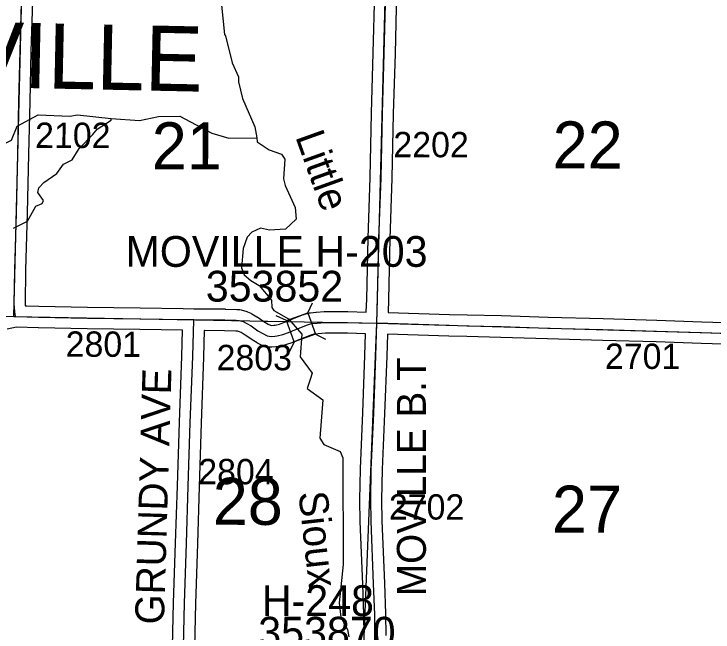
# Model space of a CAD drawing. Extents: x -157.2 to -99.3, y 12.2 to 46.2.
# Drawn here: x -132.754 to -130.824, y 29.758 to 31.466 of the extents above; entities that cross this region are included whole.
import ezdxf

# ---------------------------------------------------------------- set-up
doc = ezdxf.new("R2010")
doc.units = 0
for name, color, linetype in [('tdCoHydroRiver', 7, 'Continuous'), ('tdCoHydroTxtLg', 7, 'Continuous'), ('tdCoSecRdNmbr', 7, 'Continuous'), ('tdCoSecRdTxt', 7, 'Continuous'), ('tdCoSecRteBand', 7, 'Continuous'), ('tdCoSecRteCL', 7, 'Continuous'), ('tdCoSectLine', 7, 'Continuous'), ('tdCoSectLinePart', 7, 'Continuous'), ('tdCoSectNmbr', 7, 'Continuous'), ('tdCoStrucSec', 7, 'Continuous'), ('tdCoStrucSecCoName', 7, 'Continuous'), ('tdCoStrucSecFHWANum', 7, 'Continuous'), ('tdCoSurfAsphalt', 7, 'Continuous'), ('tdCoSurfEarth', 7, 'Continuous'), ('tdCoSurfGravel', 7, 'Continuous'), ('tdCoTwpNameTxt', 7, 'Continuous')]:
    doc.layers.add(name, color=color, linetype=linetype)

msp = doc.modelspace()

# ---------------------------------------------------------------- linework, layer by layer
at = {"layer": 'tdCoHydroRiver'}
for points in [[(-132.1865, 31.5454), (-132.1732, 31.4091), (-132.1702, 31.4059), (-132.1519, 31.3311), (-132.1341, 31.2927), (-132.1345, 31.2784), (-132.1232, 31.2323), (-132.0893, 31.1539), (-132.0838, 31.1237)], [(-132.8403, 31.058), (-132.8067, 31.0744), (-132.7853, 31.1053), (-132.7612, 31.1172), (-132.7459, 31.1563), (-132.6881, 31.1877), (-132.5998, 31.1835), (-132.5792, 31.1876), (-132.4864, 31.1769)], [(-132.7558, 30.8739), (-132.7174, 30.8932), (-132.694, 30.9352), (-132.6765, 30.9425), (-132.6731, 30.9503), (-132.6882, 30.9729), (-132.6862, 30.9855), (-132.6716, 31.0008), (-132.6361, 31.025), (-132.618, 31.0513), (-132.5939, 31.0633), (-132.5741, 31.0942), (-132.5366, 31.1326), (-132.5251, 31.1481), (-132.4865, 31.1722), (-132.4864, 31.1769)], [(-132.4864, 31.1769), (-132.4076, 31.1714), (-132.3552, 31.1824), (-132.2967, 31.1838), (-132.2082, 31.1369), (-132.1612, 31.1229), (-132.0838, 31.1237)], [(-132.0838, 31.1237), (-132.0826, 31.1126), (-132.0501, 31.0911), (-132.0157, 31.079), (-132.0067, 31.0645), (-132.0098, 31.0109), (-132.0057, 30.9919), (-131.9775, 30.931), (-131.9753, 30.8993), (-132.0045, 30.8718), (-132.0488, 30.8684), (-132.0739, 30.8739), (-132.0979, 30.8635), (-132.1109, 30.8497), (-132.1213, 30.8184), (-132.1261, 30.7649), (-132.1188, 30.7457), (-132.1003, 30.7294), (-132.077, 30.716), (-132.0435, 30.6755), (-132.0425, 30.655), (-132.0365, 30.6469), (-131.9961, 30.6236), (-131.9595, 30.5814), (-131.9645, 30.5184), (-131.9311, 30.4732), (-131.9364, 30.4559), (-131.945, 30.4309), (-131.9017, 30.3996), (-131.9096, 30.294), (-131.8991, 30.2763), (-131.8539, 30.2576), (-131.8465, 30.24), (-131.8458, 29.9446), (-131.8568, 29.8392), (-131.8517, 29.7995), (-131.8338, 29.7658), (-131.8297, 29.7451)]]:
    msp.add_lwpolyline(points, dxfattribs=at)
at = {"layer": 'tdCoSecRteBand'}
for points in [[(-132.7025, 31.5293), (-132.7077, 31.363), (-132.7109, 31.2236), (-132.7139, 31.0786), (-132.7139, 31.0786), (-132.7139, 31.0785), (-132.7178, 30.9157), (-132.7178, 30.9157), (-132.7178, 30.9156), (-132.7225, 30.7578), (-132.7237, 30.6663), (-132.7234, 30.6596), (-132.7191, 30.6595), (-132.6858, 30.6585), (-132.5511, 30.656), (-132.4062, 30.6538), (-132.4062, 30.6538), (-132.4062, 30.6538), (-132.2873, 30.6519), (-132.2873, 30.6524), (-132.2576, 30.6516), (-132.1721, 30.6509), (-132.1717, 30.6509), (-132.1712, 30.6508), (-132.1394, 30.6496), (-132.1391, 30.6496), (-132.1387, 30.6496), (-132.1306, 30.6491), (-132.1274, 30.6489), (-132.1244, 30.648), (-132.1138, 30.6451), (-132.1115, 30.6444), (-132.1093, 30.6435), (-132.1007, 30.6395), (-132.0991, 30.6388), (-132.0975, 30.6378), (-132.0842, 30.6297), (-132.0836, 30.6293), (-132.083, 30.6289), (-132.0644, 30.6163), (-132.0529, 30.6092), (-132.0464, 30.606), (-132.0428, 30.6054), (-132.0365, 30.6059), (-132.0329, 30.6063), (-132.0208, 30.6094), (-132.0073, 30.6141), (-131.986, 30.6231), (-131.9856, 30.6233), (-131.9853, 30.6234), (-131.9549, 30.6353), (-131.9535, 30.6358), (-131.952, 30.6362), (-131.9404, 30.6394), (-131.9381, 30.6401), (-131.9358, 30.6403), (-131.9205, 30.642), (-131.9198, 30.6421), (-131.9192, 30.6422), (-131.8977, 30.6436), (-131.8967, 30.6437), (-131.8957, 30.6437), (-131.8333, 30.6437), (-131.833, 30.6437), (-131.8326, 30.6437), (-131.7815, 30.6426), (-131.7815, 30.6428), (-131.7804, 30.6785), (-131.7765, 30.8464), (-131.7765, 30.8465), (-131.7765, 30.8467), (-131.7708, 31.0142), (-131.7669, 31.1916), (-131.7669, 31.1917), (-131.7669, 31.1917), (-131.7622, 31.3584), (-131.7577, 31.5275)], [(-131.6978, 31.526), (-131.7022, 31.3568), (-131.7022, 31.3568), (-131.7022, 31.3568), (-131.7069, 31.1901), (-131.7108, 31.0127), (-131.7108, 31.0125), (-131.7108, 31.0123), (-131.7165, 30.8448), (-131.7205, 30.677), (-131.7205, 30.6769), (-131.7205, 30.6768), (-131.7215, 30.6413), (-131.7212, 30.6412), (-131.721, 30.6412), (-131.7209, 30.6412), (-131.5515, 30.6358), (-131.5029, 30.6346), (-131.4083, 30.6326), (-131.408, 30.6326), (-131.4078, 30.6326), (-131.279, 30.6282), (-131.1275, 30.6242), (-131.1274, 30.6242), (-131.1273, 30.6242), (-130.9794, 30.6198), (-130.9793, 30.6198), (-130.9793, 30.6198), (-130.8548, 30.6158), (-130.8548, 30.6158), (-130.8548, 30.6158), (-130.6747, 30.6099)], [(-132.3172, 29.6783), (-132.3135, 29.8391), (-132.3135, 29.8392), (-132.3135, 29.8394), (-132.308, 30.0041), (-132.3031, 30.1626), (-132.3031, 30.1627), (-132.3031, 30.1627), (-132.2974, 30.3373), (-132.2974, 30.3373), (-132.2974, 30.3374), (-132.2908, 30.5202), (-132.2889, 30.592), (-132.4071, 30.5938), (-132.5521, 30.5961), (-132.5522, 30.5961), (-132.5522, 30.5961), (-132.6871, 30.5985), (-132.6873, 30.5985), (-132.6874, 30.5985), (-132.7474, 30.6003), (-132.7734, 30.595)], [(-131.7878, 29.7488), (-131.7883, 29.8065), (-131.7915, 29.8909), (-131.7984, 30.0634), (-131.7984, 30.0638), (-131.7984, 30.0641), (-131.7994, 30.1231), (-131.7994, 30.1236), (-131.7994, 30.1241), (-131.7979, 30.2085), (-131.7979, 30.2089), (-131.7979, 30.2093), (-131.7908, 30.3648), (-131.7851, 30.5226), (-131.7833, 30.5826), (-131.8336, 30.5837), (-131.8946, 30.5837), (-131.9144, 30.5824), (-131.9267, 30.581), (-131.9345, 30.5788), (-131.9631, 30.5677), (-131.9849, 30.5585), (-131.9857, 30.5581), (-131.9867, 30.5578), (-132.0022, 30.5524), (-132.0034, 30.5519), (-132.0046, 30.5516), (-132.0199, 30.5477), (-132.0219, 30.5472), (-132.0239, 30.5469), (-132.0303, 30.5462), (-132.031, 30.5461), (-132.0317, 30.5461), (-132.0423, 30.5453), (-132.0459, 30.5451), (-132.0495, 30.5457), (-132.0609, 30.5477), (-132.0651, 30.5484), (-132.0689, 30.5503), (-132.0805, 30.5559), (-132.0818, 30.5566), (-132.083, 30.5573), (-132.0963, 30.5654), (-132.0969, 30.5658), (-132.0975, 30.5662), (-132.1161, 30.5789), (-132.1273, 30.5857), (-132.1321, 30.5879), (-132.1374, 30.5894), (-132.142, 30.5897), (-132.1731, 30.5909), (-132.2284, 30.5914), (-132.2289, 30.5914), (-132.2308, 30.5185), (-132.2308, 30.5183), (-132.2308, 30.5182), (-132.2375, 30.3353), (-132.2431, 30.1607), (-132.2481, 30.0022), (-132.2481, 30.0022), (-132.2481, 30.0021), (-132.2535, 29.8376), (-132.2572, 29.677)], [(-130.6767, 30.5499), (-130.8567, 30.5559), (-130.9812, 30.5598), (-131.1291, 30.5642), (-131.2807, 30.5682), (-131.2808, 30.5682), (-131.2809, 30.5682), (-131.4097, 30.5726), (-131.5042, 30.5746), (-131.5043, 30.5746), (-131.5043, 30.5746), (-131.5532, 30.5758), (-131.5533, 30.5758), (-131.5534, 30.5758), (-131.7226, 30.5813), (-131.7231, 30.5813), (-131.7233, 30.5813), (-131.7251, 30.5207), (-131.7251, 30.5206), (-131.7251, 30.5205), (-131.7308, 30.3625), (-131.7308, 30.3623), (-131.7308, 30.3622), (-131.738, 30.207), (-131.7394, 30.1236), (-131.7385, 30.0655), (-131.7316, 29.8932), (-131.7316, 29.8932), (-131.7316, 29.8932), (-131.7284, 29.8083), (-131.7283, 29.8079), (-131.7283, 29.8074), (-131.7278, 29.7492)]]:
    msp.add_lwpolyline(points, dxfattribs=at)
at = {"layer": 'tdCoSecRteCL'}
for points in [[(-132.7499, 30.6303), (-132.7525, 30.643), (-132.7537, 30.6657), (-132.7525, 30.7584), (-132.7478, 30.9165), (-132.7439, 31.0792), (-132.7409, 31.2242), (-132.7377, 31.3638), (-132.7325, 31.5303), (-132.7299, 31.6332)], [(-131.7524, 30.6119), (-131.7504, 30.6777), (-131.7465, 30.8457), (-131.7408, 31.0133), (-131.7369, 31.1909), (-131.7322, 31.3576), (-131.7278, 31.5268), (-131.726, 31.6108)], [(-133.7577, 30.6653), (-133.7156, 30.6645), (-133.5652, 30.6596), (-133.4693, 30.6561), (-133.3095, 30.6514), (-133.1664, 30.6441), (-133.0922, 30.6413), (-133.0022, 30.6374), (-132.8486, 30.6332), (-132.7499, 30.6303)], [(-132.7499, 30.6303), (-132.6865, 30.6285), (-132.5517, 30.626), (-132.4066, 30.6238), (-132.2819, 30.6219), (-132.2581, 30.6216)], [(-132.2882, 29.6225), (-132.2872, 29.6776), (-132.2835, 29.8384), (-132.2781, 30.0031), (-132.2731, 30.1617), (-132.2675, 30.3363), (-132.2608, 30.5193), (-132.2582, 30.62), (-132.2581, 30.6216)], [(-132.2581, 30.6216), (-132.1724, 30.6209), (-132.1406, 30.6196), (-132.1324, 30.6191), (-132.1218, 30.6162), (-132.1132, 30.6122), (-132.0999, 30.6041), (-132.0806, 30.591), (-132.0673, 30.5829), (-132.0557, 30.5772), (-132.0444, 30.5752), (-132.0338, 30.576), (-132.0274, 30.5767), (-132.0121, 30.5807), (-131.9965, 30.5861), (-131.9743, 30.5955), (-131.944, 30.6073), (-131.9324, 30.6105), (-131.9171, 30.6122), (-131.8957, 30.6137), (-131.8333, 30.6137), (-131.7524, 30.6119)], [(-131.7567, 29.6086), (-131.7576, 29.6777), (-131.7578, 29.749), (-131.7583, 29.8072), (-131.7615, 29.892), (-131.7684, 30.0646), (-131.7694, 30.1236), (-131.768, 30.2079), (-131.7608, 30.3635), (-131.7551, 30.5216), (-131.7524, 30.6119)], [(-131.7524, 30.6119), (-131.7218, 30.6113), (-131.5524, 30.6058), (-131.5036, 30.6046), (-131.4089, 30.6026), (-131.2799, 30.5982), (-131.1282, 30.5942), (-130.9803, 30.5898), (-130.8557, 30.5859), (-130.6757, 30.5799), (-130.5296, 30.5752), (-130.4757, 30.5735), (-130.2925, 30.5676), (-130.1948, 30.5644), (-130.0972, 30.5627), (-130.0491, 30.56), (-129.8725, 30.554), (-129.8049, 30.5518), (-129.7973, 30.5548), (-129.7921, 30.56), (-129.7813, 30.576), (-129.7709, 30.5969), (-129.7665, 30.6062)]]:
    msp.add_lwpolyline(points, dxfattribs=at)
at = {"layer": 'tdCoSectLine'}
for points in [[(-132.7551, 30.6305), (-132.7303, 31.6332)], [(-131.7528, 30.6119), (-131.7264, 31.6108)], [(-132.7551, 30.6305), (-131.7528, 30.6119)], [(-131.7931, 29.6085), (-131.7528, 30.6119)], [(-131.7528, 30.6119), (-130.7641, 30.5828)]]:
    msp.add_lwpolyline(points, dxfattribs=at)
at = {"layer": 'tdCoSectLinePart'}
msp.add_lwpolyline([(-132.0671, 30.6177), (-132.0031, 30.6166)], dxfattribs=at)
at = {"layer": 'tdCoStrucSec'}
for p, q in [((-131.9433, 30.64), (-131.9299, 30.6683)), ((-132.0022, 30.6189), (-132.0305, 30.6322)), ((-131.9222, 30.5811), (-131.8938, 30.5677)), ((-131.9811, 30.5599), (-131.9944, 30.5316))]:
    msp.add_line(p, q, dxfattribs=at)
msp.add_lwpolyline([(-132.0022, 30.6189), (-131.9433, 30.64), (-131.9222, 30.5811), (-131.9811, 30.5599)], close=True, dxfattribs=at)
at = {"layer": 'tdCoSurfAsphalt'}
msp.add_lwpolyline([(-131.7578, 29.749), (-131.7583, 29.8072), (-131.7615, 29.892), (-131.7684, 30.0646), (-131.7694, 30.1236), (-131.768, 30.2079), (-131.7608, 30.3635), (-131.7551, 30.5216), (-131.7524, 30.6119), (-131.7504, 30.6777), (-131.7465, 30.8457), (-131.7408, 31.0133), (-131.7369, 31.1909), (-131.7322, 31.3576), (-131.7278, 31.5268)], dxfattribs=at)
at = {"layer": 'tdCoSurfEarth'}
msp.add_lwpolyline([(-133.7577, 30.6653), (-133.7156, 30.6645), (-133.5652, 30.6596), (-133.4693, 30.6561), (-133.3095, 30.6514), (-133.1664, 30.6441), (-133.0922, 30.6413), (-133.0022, 30.6374), (-132.8486, 30.6332), (-132.7499, 30.6303)], dxfattribs=at)
at = {"layer": 'tdCoSurfGravel'}
for points in [[(-132.7499, 30.6303), (-132.7525, 30.643), (-132.7537, 30.6657), (-132.7525, 30.7584), (-132.7478, 30.9165), (-132.7439, 31.0792), (-132.7409, 31.2242), (-132.7377, 31.3638), (-132.7325, 31.5303), (-132.7299, 31.6332), (-132.7291, 31.6669), (-132.7271, 31.7054), (-132.7207, 31.8578), (-132.7158, 31.9919), (-132.7133, 32.038), (-132.7084, 32.1737), (-132.7034, 32.3125), (-132.7022, 32.3428), (-132.6965, 32.4743), (-132.6913, 32.6343)], [(-132.7499, 30.6303), (-132.6865, 30.6285), (-132.5517, 30.626), (-132.4066, 30.6238), (-132.2819, 30.6219), (-132.2581, 30.6216)], [(-132.2882, 29.6225), (-132.2872, 29.6776), (-132.2835, 29.8384), (-132.2781, 30.0031), (-132.2731, 30.1617), (-132.2675, 30.3363), (-132.2608, 30.5193), (-132.2582, 30.62), (-132.2581, 30.6216)], [(-132.2581, 30.6216), (-132.1724, 30.6209), (-132.1406, 30.6196), (-132.1324, 30.6191), (-132.1218, 30.6162), (-132.1132, 30.6122), (-132.0999, 30.6041), (-132.0806, 30.591), (-132.0673, 30.5829), (-132.0557, 30.5772), (-132.0444, 30.5752), (-132.0338, 30.576), (-132.0274, 30.5767), (-132.0121, 30.5807), (-131.9965, 30.5861), (-131.9743, 30.5955), (-131.944, 30.6073), (-131.9324, 30.6105), (-131.9171, 30.6122), (-131.8957, 30.6137), (-131.8333, 30.6137), (-131.7524, 30.6119), (-131.7218, 30.6113), (-131.5524, 30.6058), (-131.5036, 30.6046), (-131.4089, 30.6026), (-131.2799, 30.5982), (-131.1282, 30.5942), (-130.9803, 30.5898), (-130.8557, 30.5859), (-130.6757, 30.5799)]]:
    msp.add_lwpolyline(points, dxfattribs=at)

# ---------------------------------------------------------------- texts
at = {"layer": 'tdCoHydroTxtLg'}
for s, rotation, p in [('Little  ', 289.7499, (-131.9782, 31.1271)), ('Sioux', 276.3172, (-131.969, 30.1436))]:
    msp.add_text(s, height=0.08, rotation=rotation, dxfattribs=at).set_placement(p)
at = {"layer": 'tdCoSecRdNmbr'}
for s, rotation, p in [('2102', 359.899, (-132.6961, 31.096)), ('2202', 359.8998, (-131.7068, 31.0703)), ('2801', 359.8991, (-132.6118, 30.519)), ('2803', 359.8994, (-132.195, 30.4819)), ('2701', 359.9002, (-131.1226, 30.4855)), ('2804', 359.8994, (-132.2456, 30.1668)), ('2702', 359.8998, (-131.7192, 30.0693))]:
    msp.add_text(s, height=0.07, rotation=rotation, dxfattribs=at).set_placement(p)
at = {"layer": 'tdCoSecRdTxt'}
for s, rotation, p in [('MOVILLE B.T', 90, (-131.617, 29.8574)), ('GRUNDY AVE', 88.2966, (-132.3404, 29.7784))]:
    msp.add_text(s, height=0.08, rotation=rotation, dxfattribs=at).set_placement(p)
at = {"layer": 'tdCoSectNmbr'}
for s, rotation, p in [('21', 359.8993, (-132.374, 31.0367)), ('22', 359.9001, (-131.2669, 31.0393)), ('28', 359.8994, (-132.2056, 30.0547)), ('27', 359.9001, (-131.2689, 30.0329))]:
    msp.add_text(s, height=0.13, rotation=rotation, dxfattribs=at).set_placement(p)
at = {"layer": 'tdCoStrucSecCoName'}
for s, p in [('MOVILLE H-203', (-132.4463, 30.7674)), ('H-248', (-132.07, 29.8027))]:
    msp.add_text(s, height=0.085, dxfattribs=at).set_placement(p)
at = {"layer": 'tdCoStrucSecFHWANum'}
for s, p in [('353852', (-132.2247, 30.6714)), ('353870', (-132.0799, 29.7154))]:
    msp.add_text(s, height=0.085, dxfattribs=at).set_placement(p)
at = {"layer": 'tdCoTwpNameTxt'}
msp.add_text('MOVILLE', height=0.18, rotation=358.8, dxfattribs=at).set_placement((-133.2776, 31.2731))

doc.saveas('drawing.dxf')
